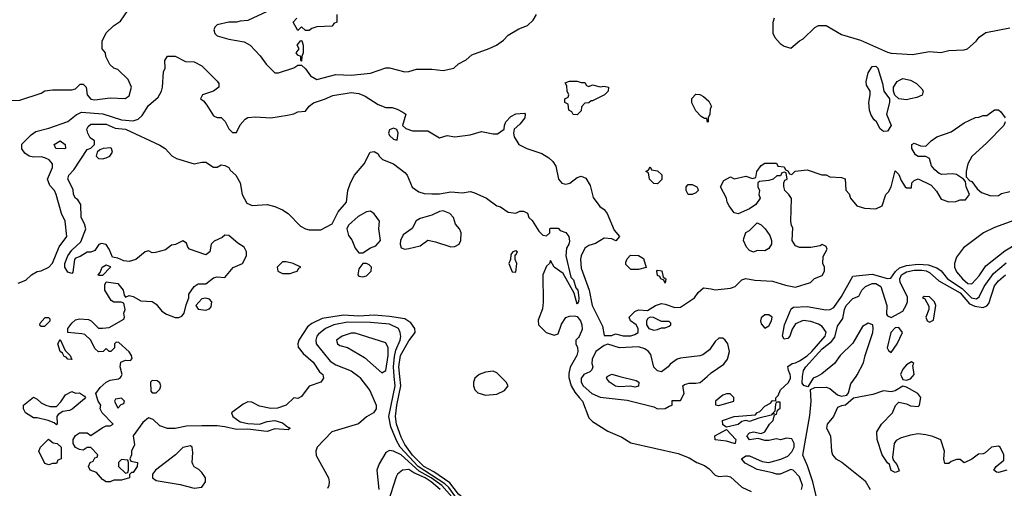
# Model space of a CAD drawing. Header units: inches. Extents: x 2348341 to 2479810, y 460419 to 613669.
# Tile 470 of 656: x 2427078 to 2432220, y 539416 to 541862. Entities that reach past the tile are written whole.
import ezdxf

# ---------------------------------------------------------------- set-up
doc = ezdxf.new("R2010")
doc.units = ezdxf.units.IN
doc.header["$MEASUREMENT"] = 0
for name, color, linetype in [('C4523', 7, 'Continuous'), ('C4524', 7, 'Continuous'), ('C4533', 7, 'Continuous'), ('C4534', 7, 'Continuous')]:
    doc.layers.add(name, color=color, linetype=linetype)

msp = doc.modelspace()

# ---------------------------------------------------------------- linework, layer by layer
at = {"layer": 'C4523', "color": 2}
for points, elevation in [([(2428663.3, 540000), (2428664.7, 539990), (2428650.6, 539969.4), (2428590.6, 539949.4), (2428550, 539895.3), (2428530, 539884), (2428510, 539888), (2428470, 539849.3), (2428425.2, 539834.8), (2428390, 539831.8), (2428330, 539845.1), (2428290, 539866), (2428270, 539867), (2428244.4, 539855.6), (2428184.7, 539810), (2428191, 539790), (2428230, 539762.8), (2428270, 539753.4), (2428330, 539750.6), (2428370, 539764), (2428410, 539770.6), (2428450, 539757.3), (2428475.9, 539735.9), (2428490.8, 539730), (2428479.8, 539720.2), (2428410, 539727), (2428370, 539713.2), (2428353.6, 539713.6), (2428270, 539724), (2428210, 539722.7), (2428150, 539737.2), (2428110, 539741.2), (2428030, 539742.7), (2427950, 539739.6), (2427890, 539727.8), (2427850, 539727.8), (2427810, 539742.7), (2427775.5, 539775.5), (2427750, 539784), (2427720.5, 539759.5), (2427671, 539690), (2427678, 539642), (2427662, 539610), (2427662, 539590), (2427654, 539570), (2427658, 539558), (2427694, 539550), (2427691.3, 539530), (2427670, 539498), (2427662, 539498), (2427652, 539488), (2427651.3, 539470), (2427610, 539458), (2427570, 539458), (2427550, 539449), (2427530, 539449.2), (2427510, 539462), (2427479, 539499), (2427446, 539510), (2427438, 539530), (2427446, 539550), (2427462, 539558), (2427470, 539574), (2427482, 539578), (2427486, 539590), (2427450, 539628), (2427430, 539628), (2427410, 539615.3), (2427390, 539618), (2427370, 539628), (2427358, 539650), (2427358, 539670), (2427368.9, 539691.1), (2427390, 539704.7), (2427430, 539704.7), (2427450, 539692), (2427508.4, 539731.6), (2427530, 539742), (2427550, 539742), (2427566, 539750), (2427508, 539810), (2427498, 539830), (2427502, 539850), (2427488.7, 539870), (2427475.3, 539910), (2427498, 539942), (2427529.4, 539970.6), (2427550, 539980.7), (2427593.2, 539986.8), (2427605.2, 539994.8), (2427608.2, 540000)], 38), ([(2428848.4, 540000), (2428855.1, 539995.1), (2428907.1, 539927.1), (2428939.1, 539850), (2428939.1, 539830), (2428926, 539810), (2428890, 539789.4), (2428847, 539753), (2428708.7, 539711.3), (2428631.6, 539630), (2428624.7, 539610), (2428626.7, 539586.7), (2428690.4, 539470), (2428694.4, 539450), (2428692.2, 539430), (2428684.8, 539415.2)], 42), ([(2430000, 539329.8), (2429952, 539308), (2429850, 539272.5), (2429830, 539270.4), (2429770, 539281.2), (2429706.4, 539266.4), (2429510, 539265.2), (2429490, 539268.4), (2429470, 539278.9), (2429356.1, 539370), (2429319.1, 539419.1), (2429298.7, 539438.7), (2429159.6, 539530), (2429065, 539630), (2429046.1, 539666.1), (2429016.9, 539736.9), (2429005.7, 539790), (2429039.1, 539950), (2429034.5, 540000)], 42), ([(2430000, 539354.1), (2429951.6, 539330), (2429850, 539294.5), (2429830, 539292.3), (2429770, 539301.1), (2429728.8, 539288.8), (2429630, 539282.8), (2429570, 539286.6), (2429510, 539283.6), (2429490, 539288.4), (2429416.7, 539356.7), (2429390, 539368.6), (2429370, 539384.8), (2429325.1, 539445.1), (2429241.7, 539501.7), (2429188.2, 539530), (2429130, 539588.2), (2429090, 539644), (2429070, 539683.6), (2429046.5, 539750), (2429040.7, 539790), (2429047.6, 539850), (2429069.1, 539950), (2429064, 540000)], 38), ([(2429466.4, 540000), (2429454.8, 539990), (2429448, 539970), (2429448, 539950), (2429454.8, 539930), (2429470, 539914.8), (2429510, 539902.8), (2429570, 539906.8), (2429610, 539926.8), (2429628.7, 539950), (2429619, 539970), (2429589.2, 540000)], 38), ([(2429946.2, 540000), (2429946.5, 539993.5), (2429958, 539950), (2429977.7, 539917.7), (2430000, 539890.6)], 38), ([(2429361.8, 539341.8), (2429282.3, 539430), (2429227.8, 539470), (2429164.4, 539504.4), (2429070, 539589.8), (2429030.7, 539609.3), (2429010, 539614), (2428990, 539602), (2428955.9, 539544.1), (2428944, 539510), (2428953.7, 539410)], 46), ([(2429274.6, 539410), (2429227.1, 539450), (2429195.1, 539470), (2429135.8, 539495.8), (2429110, 539513.5), (2429078, 539510), (2429051, 539490), (2429044.1, 539475.9), (2429000.6, 539339.4)], 50)]:
    msp.add_lwpolyline(points, dxfattribs=dict(at, elevation=elevation))
for points, elevation in [([(2427770, 539978), (2427762, 539970), (2427763.6, 539923.6), (2427770, 539914), (2427790, 539914), (2427810, 539934), (2427815.3, 539950), (2427810, 539966), (2427796.4, 539976.4)], 38), ([(2427370, 539912), (2427390, 539914), (2427416.9, 539896.9), (2427422, 539890), (2427416.9, 539883.1), (2427351.3, 539828.7), (2427338.8, 539821.2), (2427303.6, 539816.4), (2427279.6, 539800.4), (2427272, 539790), (2427274, 539750), (2427270, 539748), (2427258, 539758), (2427226, 539770), (2427170, 539784), (2427150, 539784), (2427108.7, 539810), (2427098, 539830), (2427098, 539850), (2427150, 539892), (2427170, 539882), (2427190, 539862), (2427214, 539850), (2427236.4, 539843.6), (2427270, 539842), (2427293.6, 539866.4), (2427316.4, 539903.6), (2427350, 539922)], 38), ([(2427610, 539886), (2427578, 539882), (2427574, 539870), (2427590, 539834), (2427607.3, 539852.7), (2427622, 539858), (2427626, 539870)], 38), ([(2427230, 539538), (2427210, 539546), (2427178, 539610), (2427186, 539630), (2427228, 539672), (2427252.7, 539652.7), (2427274, 539650), (2427294, 539630), (2427294, 539570), (2427278, 539562), (2427270, 539546), (2427250, 539546)], 38), ([(2427970, 539638), (2427930, 539628), (2427892, 539590), (2427787.7, 539510), (2427771, 539490), (2427771.3, 539470), (2427790, 539456), (2427915.3, 539435.3), (2427990, 539416), (2428030, 539422), (2428048, 539450), (2428048, 539470), (2428030, 539498), (2428014, 539514), (2427990, 539528), (2427982, 539542), (2427979, 539550), (2427983.1, 539603.1), (2427978, 539630)], 42), ([(2427610, 539566), (2427594, 539550), (2427594, 539530), (2427630, 539494), (2427642, 539498), (2427646, 539510), (2427646, 539550), (2427642, 539562)], 38)]:
    msp.add_lwpolyline(points, close=True, dxfattribs=dict(at, elevation=elevation))
at = {"layer": 'C4524', "color": 2}
for points, elevation in [([(2426990, 541441), (2427078, 541442), (2427190, 541478), (2427210, 541491.3), (2427250, 541496), (2427350, 541496), (2427370, 541501), (2427394.6, 541525.4), (2427410, 541526), (2427426, 541510), (2427431, 541470), (2427450, 541447.7), (2427470, 541444), (2427550, 541454), (2427629.1, 541450.9), (2427650, 541464.7), (2427661.2, 541510), (2427644, 541550), (2427590, 541602), (2427569.1, 541609.1), (2427548.9, 541628.9), (2427528, 541670), (2427526, 541690), (2427508, 541710), (2427508, 541750), (2427530, 541794), (2427568, 541830), (2427604.7, 541855.3), (2427642, 541910)], 46), ([(2428370, 541906), (2428270, 541858), (2428230, 541855.3), (2428210, 541848.7), (2428170, 541848.7), (2428110, 541835.3), (2428096.9, 541823.1), (2428091.3, 541810), (2428098, 541790), (2428110, 541778), (2428170, 541761), (2428250, 541746), (2428282, 541730), (2428333.7, 541673.7), (2428364.7, 541630), (2428410, 541584.7), (2428430, 541584.7), (2428510, 541611.3), (2428530, 541624.7), (2428550, 541624.7), (2428570, 541606), (2428596, 541570), (2428630, 541550.8), (2428730, 541575.5), (2428810, 541572.7), (2428910, 541584), (2428990, 541611), (2429010, 541611), (2429090, 541591), (2429110, 541591.3), (2429150, 541604.7), (2429230, 541604.7), (2429290, 541598), (2429346, 541610), (2429370, 541632), (2429410, 541652), (2429440.2, 541679.8), (2429530, 541711.3), (2429568, 541730), (2429604.7, 541755.3), (2429630, 541782), (2429684.7, 541815.3), (2429730, 541832), (2429760.4, 541859.6), (2429778, 541890)], 46), ([(2428734, 541890), (2428734, 541850), (2428718, 541842), (2428710, 541828), (2428630, 541826), (2428603.6, 541816.4), (2428590, 541806), (2428570, 541806), (2428550, 541826), (2428530, 541806), (2428506, 541850), (2428526, 541870)], 46), ([(2427070, 540486), (2427110, 540502.8), (2427139, 540530), (2427170, 540547.3), (2427190, 540550.8), (2427230, 540570.8), (2427250, 540590.8), (2427283.3, 540676.7), (2427323.7, 540730), (2427316, 540810), (2427296, 540850), (2427268.7, 540950), (2427259, 540970), (2427236, 540996), (2427224, 541030), (2427249.3, 541090), (2427249.3, 541110), (2427232.7, 541130), (2427210, 541141.6), (2427190, 541146.6), (2427150, 541144), (2427128, 541150), (2427105.6, 541165.6), (2427090, 541188), (2427090, 541212), (2427138.7, 541261.3), (2427162, 541278), (2427230, 541295.5), (2427330, 541330.8), (2427373.7, 541366.3), (2427400.4, 541379.6), (2427511.6, 541371.6), (2427610, 541339.6), (2427670, 541334.3), (2427696.8, 541343.2), (2427718.2, 541361.8), (2427750, 541414), (2427801.5, 541458.5), (2427819, 541490), (2427824, 541510), (2427828.7, 541590), (2427838, 541610), (2427835.3, 541650), (2427850, 541671.3), (2427890, 541671.3), (2427943.6, 541643.6), (2427990, 541642), (2428030, 541622), (2428110, 541542), (2428118, 541530), (2428118, 541510), (2428090, 541489), (2428032, 541470), (2428022, 541450), (2428038, 541438), (2428055.5, 541415.5), (2428090, 541361), (2428110, 541351.3), (2428130, 541352), (2428150.6, 541330.6), (2428170, 541292), (2428190, 541274), (2428210, 541274), (2428230, 541314), (2428256.4, 541343.6), (2428268.9, 541351.1), (2428310, 541356), (2428390, 541350.7), (2428476.9, 541363.1), (2428509.6, 541370.4), (2428530, 541380.7), (2428570, 541384), (2428589.5, 541410.5), (2428611.9, 541428.1), (2428670, 541446.8), (2428712.7, 541467.3), (2428810, 541482), (2428850, 541477.3), (2428882.5, 541462.5), (2428950, 541418.8), (2428990, 541404.7), (2429023.6, 541403.6), (2429050, 541396), (2429079.8, 541379.8), (2429094, 541370), (2429078, 541310), (2429094, 541294), (2429130, 541283), (2429210, 541282.8), (2429270, 541246), (2429310, 541258), (2429350, 541250.8), (2429430, 541262), (2429490, 541279.3), (2429550, 541266.7), (2429573.1, 541266.9), (2429609, 541290), (2429609.2, 541310), (2429617.2, 541330), (2429642.9, 541357.1), (2429670, 541370.8), (2429714.4, 541374.4), (2429718, 541370), (2429716, 541350), (2429690, 541317.2), (2429660.7, 541290), (2429657.3, 541270), (2429660.5, 541250), (2429685.5, 541210), (2429726, 541190), (2429804.2, 541164.2), (2429842, 541142), (2429862, 541122), (2429877.7, 541097.7), (2429892.7, 541030), (2429910, 541008.4), (2429930, 541003.8), (2429951.9, 541008.1), (2429990, 541038), (2430000, 541041.3)], 42), ([(2430000, 541376), (2429990, 541366), (2429968, 541368), (2429962, 541382), (2429946, 541390), (2429942, 541422), (2429926, 541430), (2429926, 541450), (2429942, 541458), (2429946, 541470), (2429938, 541490), (2429936.4, 541516.4), (2429927.3, 541532.7), (2429950, 541542), (2429990, 541542), (2430000, 541538)], 42), ([(2427608.2, 540000), (2427614, 540010), (2427602.7, 540050), (2427605.6, 540074.4), (2427630, 540084.7), (2427656.4, 540083.6), (2427666, 540094), (2427662, 540110), (2427650, 540128), (2427596.4, 540176.4), (2427582, 540178), (2427574, 540170), (2427574, 540150), (2427554, 540130), (2427546, 540130), (2427530, 540146), (2427514, 540130), (2427488.9, 540128.9), (2427470, 540146), (2427448.7, 540190), (2427418, 540218), (2427403.1, 540223.1), (2427328.9, 540228.9), (2427329.2, 540250), (2427350, 540278.8), (2427370, 540294.8), (2427390, 540300.7), (2427436.8, 540296.8), (2427452, 540290), (2427490, 540252), (2427510, 540251), (2427544.7, 540255.3), (2427622, 540298), (2427626, 540310), (2427622, 540330), (2427628, 540350), (2427622, 540382), (2427607.3, 540387.3), (2427570, 540388), (2427556.4, 540396.4), (2427522, 540450), (2427522, 540478), (2427530, 540494), (2427590, 540484.7), (2427618, 540450), (2427623.6, 540423.6), (2427630, 540414), (2427650, 540422), (2427670, 540418), (2427710, 540394.8), (2427770, 540390.6), (2427790, 540377.3), (2427819.9, 540339.9), (2427844.1, 540324.1), (2427890, 540306.8), (2427910, 540306.8), (2427924.8, 540315.2), (2427937.2, 540330), (2427946.6, 540373.4), (2427962, 540410), (2427962, 540430), (2427989, 540470), (2428010, 540482.8), (2428050, 540484), (2428090, 540514), (2428110, 540520.7), (2428150, 540516), (2428192.1, 540567.9), (2428242, 540590), (2428262, 540630), (2428262, 540650), (2428250, 540675.3), (2428216.5, 540696.5), (2428170, 540735.3), (2428150, 540738), (2428135.3, 540724.7), (2428094.4, 540705.6), (2428078, 540690), (2428071.3, 540650), (2428050, 540635.3), (2427964, 540664), (2427955.3, 540675.3), (2427950, 540695.3), (2427930, 540708), (2427891.6, 540688.4), (2427870, 540686), (2427839.6, 540660.4), (2427787.3, 540647.3), (2427770, 540646), (2427750, 540655.3), (2427734, 540650), (2427684.7, 540610), (2427650, 540599.3), (2427622.7, 540602.7), (2427590, 540618), (2427562, 540622), (2427544.7, 540664.7), (2427530, 540688), (2427506, 540694), (2427491.3, 540688.7), (2427470, 540658), (2427450, 540648.7), (2427430, 540648), (2427394.4, 540625.6), (2427370, 540618), (2427364.7, 540610), (2427356, 540544), (2427350, 540538), (2427330, 540544), (2427313.2, 540570), (2427313.2, 540590), (2427329.6, 540630), (2427350, 540658.8), (2427397.5, 540702.5), (2427424, 540770), (2427416.5, 540796.5), (2427399.3, 540830), (2427398, 540898), (2427382, 540922), (2427369.2, 540930), (2427359, 540950), (2427356.5, 540976.5), (2427329.4, 541030.6), (2427334, 541050), (2427361.2, 541078.8), (2427430, 541184.7), (2427450, 541192), (2427468, 541210), (2427468.7, 541230), (2427446.3, 541246.3), (2427433.2, 541270), (2427429.5, 541290), (2427435.5, 541304.5), (2427450, 541316.3), (2427530, 541317), (2427576.7, 541296.7), (2427630.2, 541290.2), (2427810, 541207.7), (2427837.3, 541190), (2427872.1, 541152.1), (2427897, 541137), (2427990, 541110.6), (2428030, 541118.8), (2428050, 541118), (2428090, 541092), (2428110, 541092), (2428130, 541104.7), (2428150, 541101), (2428170.8, 541090), (2428177.3, 541077.3), (2428206, 541050), (2428230, 541011.3), (2428239.1, 540950), (2428264.4, 540904.4), (2428293, 540893), (2428370, 540898), (2428410, 540887.7), (2428450, 540870.5), (2428480.7, 540850), (2428544.8, 540784.8), (2428570, 540770.4), (2428590, 540765.5), (2428650, 540766), (2428710, 540796), (2428741.2, 540858.8), (2428785.2, 540910), (2428792, 540970), (2428805.6, 541010), (2428827.3, 541050), (2428877.2, 541110), (2428908.7, 541170), (2428930, 541174), (2428950, 541162), (2428954.8, 541150), (2428972.8, 541132.8), (2429030.4, 541110.4), (2429090, 541064), (2429102, 541050), (2429128.1, 540988.1), (2429163.1, 540963.1), (2429190, 540954.9), (2429230, 540952.4), (2429270, 540953), (2429330, 540964), (2429390, 540958), (2429430, 540964.7), (2429450, 540961), (2429516, 540930), (2429570, 540891), (2429590, 540884.7), (2429630, 540858), (2429670, 540852), (2429690, 540862), (2429710, 540862), (2429730, 540852), (2429738, 540830), (2429753.7, 540813.7), (2429790, 540758), (2429810, 540738), (2429830, 540734), (2429846, 540750), (2429846, 540770), (2429850, 540774), (2429890, 540774), (2429901, 540761), (2429930, 540752), (2429946, 540730), (2429950, 540706), (2429946.8, 540690), (2429934, 540670), (2429930.6, 540630), (2429957.3, 540517.3), (2429970, 540504.7), (2429982.8, 540462.8), (2429992.4, 540450), (2429998.8, 540410), (2429996, 540390), (2429990, 540378), (2429974.6, 540434.6), (2429917.2, 540537.2), (2429868.7, 540570), (2429850, 540606), (2429844.7, 540590), (2429830, 540575.3), (2429810.5, 540529.5), (2429812.8, 540387.2), (2429808, 540352), (2429786.6, 540293.4), (2429788.4, 540270), (2429826.8, 540230), (2429870, 540214.8), (2429890, 540222), (2429907.6, 540272.4), (2429930, 540306.8), (2429950, 540314.8), (2429976, 540316), (2429990, 540312), (2430000, 540298.9)], 38), ([(2429064, 540000), (2429058.9, 540050), (2429067.3, 540110), (2429110, 540185.5), (2429143.7, 540230), (2429142, 540250), (2429120.1, 540280.1), (2429090, 540300.5), (2429010, 540313.5), (2428930, 540319.8), (2428850, 540315.1), (2428770, 540319.8), (2428658.3, 540301.7), (2428603.2, 540276.8), (2428581.1, 540258.9), (2428536.3, 540190), (2428530.6, 540170), (2428533.2, 540153.2), (2428559.1, 540119.1), (2428610, 540074.8), (2428644, 540024), (2428662, 540010), (2428663.3, 540000)], 38), ([(2429034.5, 540000), (2429029.8, 540050), (2429035.8, 540104.2), (2429043.1, 540136.9), (2429066, 540190), (2429068.1, 540208.1), (2429065.6, 540230), (2429057, 540250), (2429010, 540272.9), (2428910, 540281.5), (2428790, 540283.1), (2428718.8, 540270), (2428675.5, 540250), (2428639, 540221), (2428630.4, 540210), (2428624.4, 540190), (2428626.4, 540170), (2428698.7, 540078.7), (2428730, 540061.1), (2428808.9, 540028.9), (2428848.4, 540000)], 42), ([(2430000, 540209), (2429997.3, 540202.7), (2429982, 540190), (2429982, 540170), (2429991, 540151), (2429993.4, 540130), (2429987.3, 540110), (2429952.6, 540047.4), (2429945.4, 540014.6), (2429946.2, 540000)], 38), ([(2429589.2, 540000), (2429570, 540019.3), (2429550, 540026.6), (2429510, 540022), (2429478, 540010), (2429466.4, 540000)], 38)]:
    msp.add_lwpolyline(points, dxfattribs=dict(at, elevation=elevation))
for points, elevation in [([(2428550, 541646), (2428546, 541650), (2428546, 541670), (2428530, 541678), (2428522, 541690), (2428538, 541710), (2428528, 541730), (2428546, 541754), (2428552, 541752), (2428558, 541730), (2428558.8, 541690), (2428551.3, 541670)], 46), ([(2429030, 541295.3), (2429010, 541288), (2429004.9, 541270), (2429010, 541258), (2429030, 541238), (2429050, 541234), (2429055.3, 541270), (2429048.4, 541288.4)], 42), ([(2427310, 541187.8), (2427266, 541190), (2427258, 541210), (2427290, 541230.8), (2427316, 541210), (2427318, 541190)], 38), ([(2427553.2, 541193.2), (2427514, 541190), (2427496.9, 541183.1), (2427482, 541170), (2427478, 541150), (2427490, 541138), (2427510, 541136), (2427530, 541141), (2427548, 541150), (2427562, 541170), (2427558, 541190)], 38), ([(2428910, 540862), (2428890, 540859), (2428845.8, 540834.2), (2428796, 540790), (2428786.8, 540770), (2428795.9, 540735.9), (2428812.7, 540712.7), (2428830.8, 540670), (2428850, 540646), (2428870, 540644.7), (2428910, 540671.3), (2428938, 540682), (2428962, 540710), (2428954, 540770), (2428958, 540810), (2428929.1, 540849.1)], 38), ([(2429290, 540864.5), (2429270, 540860.7), (2429230, 540842), (2429170, 540823.7), (2429148.6, 540811.4), (2429127.1, 540772.9), (2429081.1, 540738.9), (2429067.7, 540710), (2429064.9, 540690), (2429070, 540672), (2429090, 540663.8), (2429110, 540668.5), (2429170, 540682), (2429210, 540711.3), (2429250, 540702.8), (2429330, 540676), (2429350, 540678), (2429374, 540690), (2429381.2, 540710), (2429384, 540750), (2429375.3, 540770), (2429354.6, 540794.6), (2429344, 540830), (2429325.2, 540850)], 38), ([(2429670, 540655.3), (2429654, 540650), (2429643.6, 540636.4), (2429642, 540610), (2429632, 540590), (2429650, 540546.8), (2429670, 540544.7), (2429674, 540590), (2429666, 540610), (2429666, 540634), (2429670, 540634), (2429678, 540650)], 38), ([(2427490, 540526), (2427488, 540530), (2427498, 540542), (2427508.7, 540570), (2427530, 540582), (2427550, 540574), (2427552, 540570), (2427510, 540526)], 38), ([(2428470, 540599), (2428450, 540599), (2428422.8, 540570), (2428426, 540550), (2428450, 540537.3), (2428490, 540537.3), (2428510, 540544), (2428528, 540550), (2428535.3, 540564.7), (2428546, 540570), (2428506, 540590)], 38), ([(2428890, 540588.7), (2428870, 540588.7), (2428850, 540562), (2428844.9, 540530), (2428850, 540524), (2428870, 540520.5), (2428890, 540524.9), (2428914, 540550), (2428915.3, 540570), (2428903.1, 540583.1)], 38), ([(2428050, 540409.2), (2428030, 540405.2), (2427998, 540370), (2428011, 540351), (2428050, 540346), (2428070, 540352), (2428077.2, 540362.8), (2428081.2, 540390), (2428070, 540404)], 38), ([(2427230, 540306), (2427210, 540306), (2427183.6, 540276.4), (2427182, 540270), (2427190, 540262), (2427210, 540262), (2427238, 540290), (2427238, 540298)], 42), ([(2428830, 540226.6), (2428810, 540226), (2428762, 540210), (2428732, 540190), (2428738, 540170), (2428750, 540161), (2428790, 540151), (2428879, 540099), (2428970, 540018.8), (2428990, 540031.3), (2429002.6, 540110), (2429002.9, 540150), (2428990, 540176)], 46), ([(2427350, 540089), (2427328.7, 540090), (2427320.4, 540100.4), (2427310, 540104), (2427302, 540122), (2427289.2, 540130), (2427278, 540170), (2427290, 540192), (2427315.3, 540135.3), (2427342, 540110)], 38)]:
    msp.add_lwpolyline(points, close=True, dxfattribs=dict(at, elevation=elevation))
at = {"layer": 'C4533', "color": 2}
for points, elevation in [([(2430017.8, 540000), (2430011, 539990), (2430010.8, 539970), (2430020.7, 539950), (2430066.8, 539910), (2430110, 539890.8), (2430250, 539876), (2430390, 539841), (2430410, 539831.3), (2430450, 539832), (2430470, 539844.7), (2430486, 539850), (2430486, 539874), (2430530, 539874), (2430548, 539910), (2430542, 539950), (2430550, 539958), (2430574.6, 539965.4), (2430610, 539964), (2430631.8, 539968.2), (2430668.1, 540000)], 42), ([(2430212.7, 540000), (2430298, 539978), (2430312, 539970), (2430310, 539948.7), (2430290, 539944), (2430268.9, 539948.9), (2430210, 539945.2), (2430190, 539949), (2430158, 539970), (2430142, 539990), (2430148.7, 540000)], 42), ([(2431161.2, 539410), (2431166, 539430), (2431150, 539475.3), (2431118, 539510), (2431106, 539514), (2431050, 539488.7), (2431030, 539489), (2431010, 539497.2), (2430930, 539514), (2430866.6, 539546.6), (2430848, 539570), (2430870, 539584.7), (2430890, 539586), (2430956.3, 539556.3), (2430990, 539550.6), (2431052.7, 539567.3), (2431090, 539582.8), (2431110, 539606), (2431122.7, 539630), (2431122.7, 539650), (2431110, 539673.2), (2431082.8, 539677.2), (2431050.7, 539669.3), (2431030, 539673.2), (2430990, 539665.2), (2430970, 539665.2), (2430935.3, 539675.3), (2430890, 539669.3), (2430875.3, 539690), (2430890, 539704.7), (2430910, 539711.3), (2430950, 539702), (2430970, 539711.3), (2430994, 539750), (2431013.2, 539770), (2431020.4, 539799.6), (2431030, 539802), (2431036.4, 539823.6), (2431050, 539834), (2431050, 539866), (2431030, 539866), (2431024.7, 539855.3), (2431022, 539818), (2431014, 539810), (2431018, 539802), (2431010, 539806), (2431002, 539798), (2430938, 539782), (2430890, 539764), (2430870, 539769), (2430850, 539764), (2430830, 539749.2), (2430770, 539735.3), (2430750, 539748), (2430748.7, 539770), (2430809.7, 539790.3), (2430920.4, 539799.6), (2430928.7, 539810), (2430943.7, 539816.3), (2430970, 539844), (2430998.9, 539861.1), (2431010, 539874.8), (2431027.3, 539872.7), (2431027.3, 539887.3), (2431039.5, 539900.5), (2431052, 539930), (2431092.6, 539967.4), (2431103.6, 539990), (2431103.1, 540000)], 38), ([(2431242.3, 540000), (2431222.8, 539990), (2431194.8, 539945.2), (2431172.9, 539952.9), (2431164.1, 539964.1), (2431166.8, 540000)], 34), ([(2431260.3, 539280.3), (2431220.9, 539450), (2431193.2, 539533.2), (2431168.8, 539588.8), (2431204.2, 539795.8), (2431211.1, 539870), (2431208.7, 539931.3), (2431230, 539941.6), (2431290, 539944.4), (2431310, 539936.3), (2431350, 539904), (2431370, 539897.3), (2431398, 539902), (2431406, 539914), (2431419.3, 539960.7), (2431446.6, 540000)], 34), ([(2431683.4, 540000), (2431690, 539984.7), (2431710, 539981), (2431730, 539986.8), (2431740.8, 540000)], 34), ([(2432234, 539510), (2432190, 539498), (2432180.4, 539500.4), (2432166, 539510), (2432178, 539530), (2432218, 539562), (2432218, 539590), (2432198, 539630), (2432190, 539635.3), (2432154, 539630), (2432119.8, 539600.2), (2432110, 539595.3), (2432086, 539594), (2432050, 539568), (2432010, 539548.7), (2431990, 539566), (2431970, 539566), (2431943.6, 539556.4), (2431930, 539546), (2431910, 539546), (2431904, 539570), (2431908.7, 539610), (2431888.7, 539668.7), (2431846.8, 539686.8), (2431810, 539694.5), (2431770, 539699.5), (2431730, 539692.7), (2431681.4, 539678.6), (2431655.3, 539664.7), (2431646, 539650), (2431636.9, 539576.9), (2431641, 539561), (2431659.6, 539539.6), (2431670.8, 539509.2), (2431670, 539506), (2431650, 539498), (2431630, 539508.7), (2431620.4, 539540.4), (2431610, 539548.7), (2431582.7, 539590), (2431557.2, 539670), (2431554, 539710), (2431579, 539750), (2431636, 539810), (2431652.3, 539847.7), (2431670, 539866), (2431710, 539857.3), (2431730, 539846.8), (2431770, 539842), (2431778, 539850), (2431784, 539890), (2431769, 539910), (2431710, 539944), (2431690, 539948.7), (2431650, 539925.2), (2431630, 539919.3), (2431590, 539925.2), (2431534.6, 539905.4), (2431433.4, 539886.6), (2431391.3, 539850), (2431370, 539846.6), (2431350, 539837.2), (2431328, 539790), (2431296, 539750), (2431291, 539730), (2431313, 539690), (2431317.3, 539610), (2431322.8, 539590), (2431341, 539570), (2431372.3, 539552.3), (2431494.4, 539454.4), (2431520.7, 539410)], 34), ([(2430000, 539890.6), (2430017, 539870), (2430050, 539783), (2430070, 539764.9), (2430150, 539714.9), (2430223.6, 539683.6), (2430270, 539653.7), (2430517.1, 539597.1), (2430574.6, 539574.6), (2430614.8, 539550), (2430654.4, 539534.4), (2430678.2, 539518.2), (2430710, 539484.9), (2430730, 539477.6), (2430770, 539480.4), (2430790, 539475.5), (2430850, 539421.6), (2430898.8, 539398.8)], 38)]:
    msp.add_lwpolyline(points, dxfattribs=dict(at, elevation=elevation))
for points, elevation in [([(2430770, 539908.7), (2430750, 539902), (2430711.3, 539870), (2430712, 539852), (2430730, 539848.2), (2430808, 539870), (2430808, 539890), (2430788.4, 539908.4)], 42), ([(2430810, 539649.2), (2430770, 539661.2), (2430710, 539668.7), (2430708, 539690), (2430770, 539722), (2430818, 539670), (2430814, 539650)], 38)]:
    msp.add_lwpolyline(points, close=True, dxfattribs=dict(at, elevation=elevation))
at = {"layer": 'C4534', "color": 2}
for points, elevation in [([(2431018, 541870), (2431011.6, 541848.4), (2431011.6, 541791.6), (2431022, 541770), (2431050, 541738), (2431070, 541724.7), (2431106, 541714), (2431150, 541752), (2431170, 541762), (2431230, 541822), (2431250, 541832), (2431270, 541832), (2431290, 541831.3), (2431370, 541784.7), (2431470, 541754.8), (2431610, 541693), (2431630, 541688.2), (2431740.1, 541679.9), (2431830, 541696.3), (2431889.1, 541690.9), (2431930, 541701), (2432010, 541704.9), (2432028, 541710), (2432074, 541750), (2432090, 541771.3), (2432124.5, 541795.5), (2432250, 541819.3)], 46), ([(2430000, 541538), (2430010, 541534), (2430030, 541534), (2430038, 541518), (2430050, 541514), (2430070, 541522), (2430110, 541511.3), (2430130, 541516), (2430154, 541510), (2430152, 541490), (2430132, 541470), (2430070, 541438), (2430062, 541438), (2430050, 541428), (2430030, 541426), (2430012.7, 541407.3), (2430010, 541386), (2430000, 541376)], 42), ([(2430000, 541041.3), (2430010, 541044.7), (2430034.4, 541034.4), (2430056.8, 540996.8), (2430073.7, 540933.7), (2430107.1, 540887.1), (2430130, 540871.3), (2430146, 540850), (2430183.6, 540763.6), (2430211.3, 540730), (2430192, 540708), (2430170, 540718), (2430130, 540722), (2430085.4, 540694.6), (2430050, 540684), (2430030, 540668.7), (2430010.6, 540630), (2430007.1, 540612.9), (2430010, 540564.7), (2430052.4, 540450), (2430068.7, 540370), (2430122, 540262), (2430130, 540214), (2430170, 540214), (2430190, 540222), (2430230, 540211.3), (2430270, 540211.3), (2430290, 540218), (2430308, 540230), (2430308.7, 540250), (2430298, 540270), (2430268, 540290), (2430262, 540310), (2430290, 540338.8), (2430310, 540346.8), (2430356.4, 540343.6), (2430398, 540370), (2430430, 540381), (2430450, 540378), (2430499.6, 540359.6), (2430530, 540362), (2430602, 540410), (2430622, 540438), (2430650, 540462), (2430690, 540458), (2430710, 540451.3), (2430790, 540460.7), (2430814, 540470), (2430850, 540504.7), (2430870, 540511), (2430918, 540502), (2431010, 540498), (2431076.8, 540476.8), (2431130, 540465.5), (2431208.9, 540491.1), (2431229.1, 540510.9), (2431270, 540526), (2431281.2, 540550), (2431281.2, 540570), (2431273.2, 540590), (2431274.6, 540625.4), (2431295.3, 540664.7), (2431290, 540678), (2431270, 540688), (2431258.8, 540681.2), (2431210, 540672.7), (2431150, 540672.7), (2431130, 540682), (2431112.7, 540710), (2431115.3, 540775.3), (2431108.4, 540788.4), (2431106, 540810), (2431108.4, 540928.4), (2431095.3, 540950), (2431074, 540970), (2431068.9, 540991.1), (2431068.7, 541011.3), (2431074.6, 541025.4), (2431086, 541030), (2431082, 541062), (2431070, 541066), (2431058, 541062), (2431052, 541048), (2431032.7, 541047.3), (2431014, 541030), (2430990, 541022), (2430942, 541018), (2430934, 541010), (2430934, 540990), (2430942, 540970), (2430938, 540950), (2430944.7, 540930), (2430922, 540898), (2430890, 540875.3), (2430830, 540849), (2430810, 540854), (2430782.7, 540890), (2430772.7, 540910), (2430769.2, 540930), (2430738, 540990), (2430756.4, 541023.6), (2430790, 541042), (2430810, 541032), (2430870, 541044.7), (2430906, 541034), (2430922, 541038), (2430928, 541070), (2430950, 541102), (2430970, 541114), (2431030, 541114), (2431038, 541098), (2431070, 541094), (2431078, 541078), (2431090, 541074), (2431098, 541058), (2431110, 541054), (2431128.4, 541071.6), (2431190, 541078), (2431267.3, 541052.7), (2431290, 541052), (2431310, 541042), (2431370, 541038), (2431390, 541032), (2431392.7, 540972.7), (2431410, 540954), (2431418, 540930), (2431450, 540891.3), (2431490, 540878.8), (2431550, 540874.8), (2431582, 540890), (2431602, 540950), (2431616, 540964), (2431629, 540990), (2431650, 541074), (2431670, 541054), (2431682, 541022), (2431702, 540990), (2431710, 540984.7), (2431735.3, 540984.7), (2431738, 541010), (2431750, 541022), (2431770, 541032), (2431838, 540998), (2431867.1, 540967.1), (2431890, 540926), (2431930, 540912), (2431967.3, 540912.7), (2431990, 540922), (2432018, 540922), (2432038, 540950), (2432022, 540990), (2432018, 541018), (2432008, 541030), (2431970, 541054), (2431950, 541057.2), (2431894.6, 541054.6), (2431880.2, 541060.2), (2431858, 541078), (2431840.2, 541100.2), (2431830, 541138), (2431810, 541148), (2431770, 541148), (2431756.4, 541156.4), (2431738, 541190), (2431738, 541210), (2431750, 541218), (2431783.6, 541203.6), (2431810, 541202), (2431838, 541230), (2431868, 541250), (2431943.1, 541276.9), (2432010, 541324.7), (2432070, 541352), (2432087.3, 541352.7), (2432110, 541362), (2432130, 541362), (2432170, 541391.3), (2432190, 541391.3), (2432202, 541382), (2432224.7, 541350)], 42), ([(2432224.7, 541330), (2432218, 541310), (2432130, 541219), (2432050, 541148.7), (2432030.8, 541110), (2432021, 541070), (2432022, 541042), (2432041, 541021), (2432050, 541018), (2432078.8, 540978.8), (2432100.7, 540960.7), (2432150, 540942.8), (2432190, 540944.7), (2432205.2, 540954.8), (2432250, 540966)], 42), ([(2431103.1, 540000), (2431102.7, 540010), (2431093.2, 540030), (2431090, 540052), (2431112.3, 540067.7), (2431130, 540070.8), (2431150, 540081.6), (2431190, 540107.9), (2431215.3, 540130), (2431285.6, 540210), (2431290.7, 540230.7), (2431270, 540260.7), (2431250, 540273.3), (2431210, 540286.6), (2431170, 540292.3), (2431130, 540274), (2431113, 540247), (2431100.5, 540210), (2431090, 540198), (2431070, 540194), (2431062, 540210), (2431072.7, 540270), (2431107.7, 540352.3), (2431118.6, 540361.4), (2431190, 540364.4), (2431287.7, 540347.7), (2431310.9, 540349.1), (2431330, 540359.3), (2431370, 540417.1), (2431430, 540524), (2431530, 540533.1), (2431610, 540510.4), (2431627.7, 540512.3), (2431651.9, 540548.1), (2431673.4, 540566.6), (2431710, 540579), (2431770, 540585.7), (2431822.3, 540582.3), (2431867.3, 540567.3), (2431890, 540550.5), (2431924.2, 540510), (2431999.8, 540459.8), (2432049.6, 540409.6), (2432074.6, 540405.4), (2432090, 540414.9), (2432116, 540470), (2432163.5, 540536.5), (2432230, 540593.8)], 38), ([(2431166.8, 540000), (2431167.6, 540010), (2431172, 540030), (2431184.7, 540050), (2431270, 540143.6), (2431318.2, 540181.8), (2431335.5, 540204.5), (2431350, 540262), (2431377, 540303), (2431385.4, 540350), (2431394, 540370), (2431430, 540407.3), (2431460.4, 540419.6), (2431476, 540450), (2431495.1, 540470), (2431530, 540485.3), (2431550, 540484.2), (2431575.8, 540470), (2431606.3, 540370), (2431605.7, 540325.7), (2431610, 540316), (2431630, 540306.8), (2431690, 540341), (2431708.7, 540371.3), (2431714.7, 540390), (2431715.5, 540415.5), (2431677.4, 540490), (2431674.5, 540510), (2431683.5, 540530), (2431710, 540546), (2431750, 540554.2), (2431790, 540555.3), (2431811.8, 540551.8), (2431830, 540542.8), (2431878.5, 540498.5), (2431990, 540437.1), (2432038.2, 540378.2), (2432065.9, 540365.9), (2432110, 540360.3), (2432130, 540368.4), (2432139.1, 540380.9), (2432170, 540473.4), (2432190, 540499.3), (2432226.6, 540530)], 34), ([(2430000, 540298.9), (2430006.8, 540290), (2430014, 540270), (2430015.2, 540244.8), (2430000, 540209)], 38), ([(2431446.6, 540000), (2431452.1, 540007.9), (2431485.1, 540070), (2431493, 540110), (2431533, 540230), (2431536.3, 540250), (2431533.6, 540270), (2431510, 540278.4), (2431479.3, 540260.7), (2431430, 540174), (2431364, 540110), (2431333.4, 540066.6), (2431267.2, 540012.8), (2431242.3, 540000)], 34), ([(2430668.1, 540000), (2430690, 540019.1), (2430756.1, 540063.9), (2430774.5, 540090), (2430786, 540130), (2430777.2, 540170), (2430762, 540190), (2430750, 540199), (2430730, 540199), (2430710, 540182), (2430680.9, 540139.1), (2430646.7, 540113.3), (2430630, 540107.3), (2430530, 540096), (2430512, 540090), (2430475.3, 540064.7), (2430464.7, 540050), (2430430, 540024), (2430409.1, 540029.1), (2430390, 540048), (2430374, 540114), (2430362, 540130), (2430343.2, 540143.2), (2430310, 540154), (2430210, 540149), (2430150, 540168.7), (2430130, 540162), (2430087.3, 540130), (2430067.7, 540090), (2430066.8, 540066.8), (2430072, 540050), (2430065.4, 540034.6), (2430055.3, 540024.7), (2430024.7, 540010), (2430017.8, 540000)], 42), ([(2431740.8, 540000), (2431749, 540010), (2431743.1, 540056.9), (2431747.3, 540067.3), (2431736.4, 540076.4), (2431710, 540061.2), (2431690, 540037.2), (2431679.1, 540010), (2431683.4, 540000)], 34), ([(2430148.7, 540000), (2430150, 540002), (2430170, 540011), (2430212.7, 540000)], 42)]:
    msp.add_lwpolyline(points, dxfattribs=dict(at, elevation=elevation))
for points, elevation in [([(2431590, 541279.3), (2431572, 541292), (2431553.2, 541330), (2431540.1, 541340.1), (2431524.5, 541364.5), (2431516.9, 541390), (2431513.7, 541430), (2431520.7, 541470), (2431519.3, 541490), (2431501.3, 541521.3), (2431498.9, 541538.9), (2431510, 541584.7), (2431530, 541617.3), (2431550, 541619.1), (2431560.7, 541610), (2431584.9, 541530), (2431591.3, 541490), (2431621, 541450), (2431620.7, 541430), (2431606, 541370), (2431630.4, 541310), (2431610, 541280.9)], 42), ([(2431710, 541444), (2431670, 541449), (2431648.7, 541468.7), (2431642, 541490), (2431642, 541510), (2431660.9, 541539.1), (2431672.5, 541547.5), (2431690, 541554.8), (2431730, 541547.3), (2431761, 541530), (2431790, 541502), (2431796, 541490), (2431790.8, 541469.2), (2431763.5, 541456.5), (2431730, 541449)], 42), ([(2430670, 541328), (2430666, 541346), (2430654, 541346), (2430636.4, 541356.4), (2430610, 541386), (2430588.4, 541428.4), (2430588.4, 541451.6), (2430610, 541474), (2430630, 541472), (2430650, 541462), (2430676.9, 541436.9), (2430692, 541410), (2430683.6, 541396.4), (2430682, 541370), (2430674, 541350), (2430674, 541330)], 42), ([(2430410, 541006), (2430390, 541008), (2430368, 541030), (2430362, 541062), (2430348, 541070), (2430362, 541078), (2430370, 541094), (2430378, 541078), (2430410, 541074), (2430431.6, 541051.6), (2430431.6, 541028.4)], 42), ([(2430569, 540949), (2430558, 540970), (2430558, 540990), (2430570, 541002), (2430590, 541002), (2430614, 540990), (2430619.6, 540979.6), (2430622, 540970), (2430610, 540958), (2430590, 540949)], 42), ([(2430970, 540655.3), (2430930, 540658), (2430910, 540648), (2430890, 540658), (2430874.6, 540674.6), (2430859, 540710), (2430860.2, 540719.8), (2430870, 540752), (2430890, 540762), (2430930, 540802), (2430950, 540792), (2430971.1, 540771.1), (2430995.3, 540735.3), (2431004.7, 540710), (2431004.7, 540690), (2430990, 540668)], 42), ([(2432310, 540815.3), (2432270, 540814), (2432170, 540777.2), (2432111.3, 540750), (2432007.9, 540672.1), (2431970, 540622), (2431960.5, 540590), (2431960.5, 540570), (2431970, 540546.8), (2432002, 540510), (2432030, 540485.5), (2432050, 540484), (2432090, 540524.9), (2432123.5, 540576.5), (2432223.6, 540656.4), (2432290, 540694.8), (2432348.7, 540750), (2432348.7, 540770), (2432336.5, 540796.5)], 42), ([(2430270, 540558), (2430244, 540584), (2430243.1, 540596.9), (2430250, 540614), (2430267.3, 540632.7), (2430310, 540632), (2430335.3, 540615.3), (2430350, 540568), (2430310, 540558)], 42), ([(2430450, 540486), (2430442, 540502), (2430426, 540510), (2430422, 540522), (2430410, 540526), (2430406, 540550), (2430410, 540554), (2430431.6, 540551.6), (2430438, 540518), (2430452, 540510)], 42), ([(2431802, 540418), (2431794, 540410), (2431805.4, 540405.4), (2431826, 540366), (2431826.8, 540350), (2431811.3, 540310), (2431818, 540290), (2431830, 540282.8), (2431850, 540294), (2431862, 540370), (2431855.3, 540390), (2431830, 540415.3)], 34), ([(2430990, 540322), (2430970, 540322), (2430950, 540306), (2430946.8, 540290), (2430950, 540274), (2430970, 540252), (2430990, 540264.7), (2431004, 540290), (2431008, 540310)], 42), ([(2430370, 540308.7), (2430358, 540302), (2430351.3, 540290), (2430351.3, 540270), (2430364.7, 540250), (2430390, 540241), (2430410, 540244.7), (2430430, 540254), (2430450, 540254), (2430470, 540262), (2430478, 540270), (2430478, 540278), (2430470, 540286), (2430430, 540286), (2430388.4, 540308.4)], 42), ([(2431670, 540255.3), (2431650, 540254), (2431628, 540230), (2431608.9, 540150), (2431615.5, 540135.5), (2431630, 540124.9), (2431660.9, 540170), (2431688.7, 540230)], 34)]:
    msp.add_lwpolyline(points, close=True, dxfattribs=dict(at, elevation=elevation))

doc.saveas('drawing.dxf')
